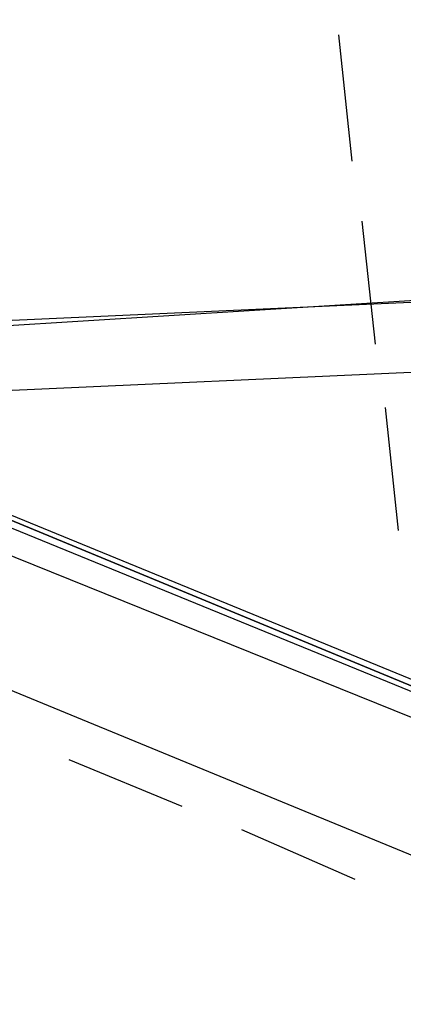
# Model space of a CAD drawing. Header units: feet. Extents: x -79 to 198, y -22 to 181.
# Tile 964 of 982: x 127.4 to 128.94, y 144.61 to 148.56. Entities that reach past the tile are written whole.
import ezdxf

# ---------------------------------------------------------------- set-up
doc = ezdxf.new("R2010")
doc.units = ezdxf.units.FT
doc.layers.add('A-AREA-UNIDAD', color=30, linetype='CONTINUOUS')
doc.layers.add('A-LINEA', color=7, linetype='CONTINUOUS')

msp = doc.modelspace()

# ---------------------------------------------------------------- linework, layer by layer
at = {"layer": 'A-AREA-UNIDAD'}
msp.add_lwpolyline([(137.088, 126.2044), (136.16, 134.0622), (134.688, 143.2533), (134.048, 143.2889), (134, 143.5378), (130.912, 144.9422), (130.4, 144.9422), (130.208, 145.2622), (127.168, 146.4889), (126.672, 146.4889), (126.64, 146.7022), (123.52, 147.8578), (122.88, 147.8933), (122.848, 148.0889), (115.808, 150.2578)], dxfattribs=at)
at = {"layer": 'A-LINEA'}
for p, q in [((128.68, 148.4978), (128.7333, 147.9911)), ((137.3218, 147.95), (37.3544, 141.7506)), ((137.3218, 147.95), (37.3544, 141.7506)), ((137.2414, 147.8002), (39.8639, 143.3866)), ((137.2414, 147.8002), (39.8639, 143.3866)), ((128.7733, 147.7511), (128.8267, 147.2578)), ((137.0738, 147.512), (40.0569, 143.1148)), ((137.0738, 147.512), (40.0569, 143.1148)), ((128.8667, 147.0044), (128.92, 146.5111)), ((130.3067, 144.6578), (126.88, 146.0711)), ((130.3067, 144.6578), (126.88, 146.0711)), ((128.0533, 145.4044), (127.6, 145.5911)), ((128.0533, 145.4044), (127.6, 145.5911)), ((128.7467, 145.1111), (128.2933, 145.3111)), ((128.7467, 145.1111), (128.2933, 145.3111))]:
    msp.add_line(p, q, dxfattribs=at)
for points in [[(130.6667, 145.2178), (127.0267, 146.7111), (127.0133, 146.7111), (127.0133, 146.6978), (130.6533, 145.1911), (130.6667, 145.1911), (130.6667, 145.2178)], [(130.6667, 145.2178), (127.0267, 146.7111), (127.0133, 146.7111), (127.0133, 146.6978), (130.6533, 145.1911), (130.6667, 145.1911), (130.6667, 145.2178)], [(130.6533, 145.1911), (127.0133, 146.6978), (127, 146.6844), (127, 146.6711), (130.6533, 145.1778), (130.6533, 145.1911)], [(130.6533, 145.1911), (127.0133, 146.6978), (127, 146.6844), (127, 146.6711), (130.6533, 145.1778), (130.6533, 145.1911)]]:
    msp.add_lwpolyline(points, dxfattribs=at)

doc.saveas('drawing.dxf')
